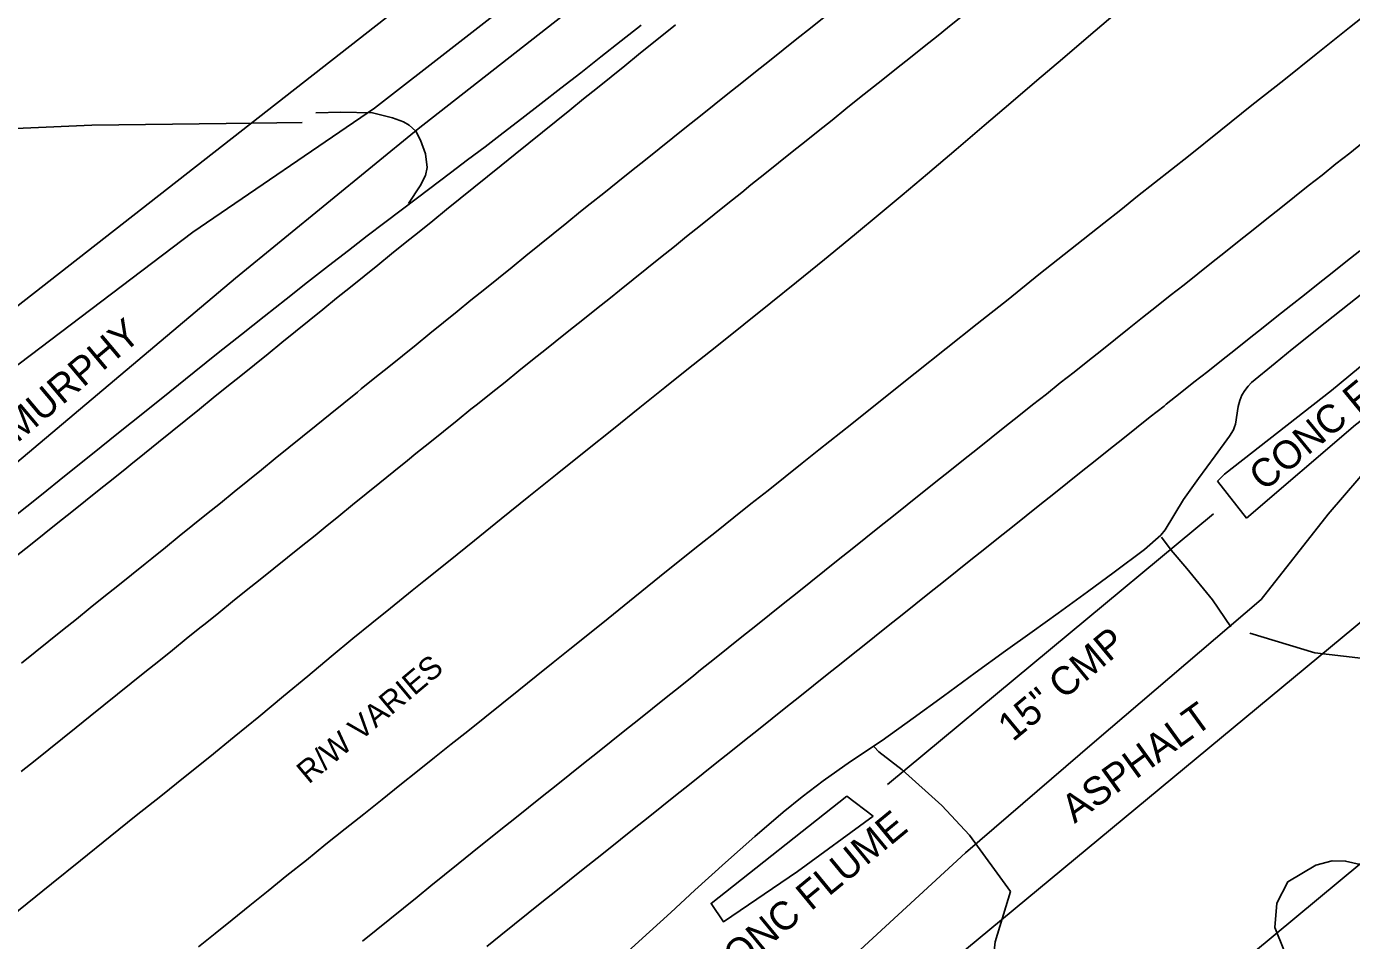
# Model space of a CAD drawing. Extents: x 472260 to 482161, y 489063 to 507124.
# Drawn here: x 473807 to 473994.7, y 506351.1 to 506480.6 of the extents above; entities that cross this region are included whole.
import ezdxf

# ---------------------------------------------------------------- set-up
doc = ezdxf.new("R2010")
doc.units = 0
for name, color, linetype in [('Exist Other Culture AG Tank Leader', 7, 'Continuous'), ('Exist Roads Change in Surface', 7, 'Continuous'), ('Exist Structure Minor Pipes CMP 15 Inch Cogo Point CELL', 7, 'Continuous'), ('Exist Structure Minor Pipes CMP 66 Inch Cogo Point CELL', 7, 'Continuous'), ('Exist Utilities Water Meter CELL', 7, 'Continuous'), ('Prop Drainage Structure Box Number Symbol CELL', 7, 'Continuous'), ('Prop Drainage Structure Drop Inlet Grate 2 Narrow Slots and Sag Grates 840 24 CELL', 7, 'Continuous'), ('Prop Drainage Structure Junction Box with Manhole Convert From Drop Inlet CELL', 7, 'Continuous'), ('Prop Drainage Structure Pipe CSP 60in Label', 7, 'Continuous'), ('Prop Drainage Structure Pipe Stub Out CELL', 7, 'Continuous'), ('Prop Earthen Structure Ditch Flow Line', 7, 'Continuous'), ('Prop Erosion Embankment Toe Protection CELL', 7, 'Continuous'), ('Prop Erosion Rip Rap Class II', 7, 'Continuous'), ('Prop Erosion Rip Rap Single Stone CELL', 7, 'Continuous'), ('Scratch_Level_2', 7, 'Continuous')]:
    doc.layers.add(name, color=color, linetype=linetype)

msp = doc.modelspace()

# ---------------------------------------------------------------- linework, layer by layer
at = {"layer": 'Exist Other Culture AG Tank Leader'}
msp.add_line((473810.69, 506208.12), (474132.19, 506475.14), dxfattribs=at)
at = {"layer": 'Exist Structure Minor Pipes CMP 66 Inch Cogo Point CELL'}
for points in [[(473291.57, 506003.48), (473299.28, 506009.56), (473329.68, 506034.13), (473363.16, 506059.9), (473410.95, 506096.23), (473447.52, 506126.09), (473473.05, 506148.4), (473498.67, 506169.29), (473538.04, 506201.18), (473561.81, 506220.61), (473582.01, 506239.17), (473604.08, 506258.77), (473627.35, 506278.12), (473653.09, 506297.75), (473686.55, 506324.8), (473716.52, 506349.38), (473754.2, 506376.82), (473799.8, 506413.99), (473836.58, 506444.93), (473862.47, 506466.1), (473890.26, 506487.89), (473919.28, 506508.04), (473949.91, 506529.66), (473970.1, 506544.24)], [(473795.99, 506206.55), (473803.4, 506248.49), (473830.15, 506269.18), (473858.8, 506292.09), (473886.55, 506314.82), (473919.38, 506344.08), (473920.99, 506345.83), (473922.12, 506347.01), (473940.01, 506363.51), (473958.3, 506379.22), (473981.89, 506399.42), (473991.37, 506411.51), (474004.69, 506427)]]:
    msp.add_lwpolyline(points, dxfattribs=at)
at = {"layer": 'Exist Utilities Water Meter CELL'}
msp.add_line((473765.11, 506409.23), (474081.79, 506657.22), dxfattribs=at)
msp.add_lwpolyline([(473634.24, 506114.5), (473771.81, 506233.07), (473886.63, 506305.54), (474189.77, 506556.81)], dxfattribs=at)
at = {"layer": 'Prop Drainage Structure Box Number Symbol CELL'}
msp.add_lwpolyline([(473846.01, 506466.97), (473835.23, 506466.87), (473816.22, 506466.61), (473795.62, 506465.73)], dxfattribs=at)
at = {"layer": 'Prop Drainage Structure Drop Inlet Grate 2 Narrow Slots and Sag Grates 840 24 CELL'}
for points in [[(473898.93, 506480.85), (473896.98, 506479.28), (473895.61, 506478.18), (473893.67, 506476.61), (473891.72, 506475.04), (473889.78, 506473.47), (473887.84, 506471.9), (473885.89, 506470.33), (473883.95, 506468.76), (473882, 506467.19), (473880.06, 506465.63), (473878.12, 506464.06), (473876.17, 506462.49), (473874.23, 506460.92), (473872.29, 506459.35), (473870.34, 506457.78), (473868.4, 506456.21), (473866.45, 506454.64), (473864.51, 506453.07), (473862.57, 506451.5), (473860.62, 506449.93), (473858.68, 506448.36), (473856.74, 506446.79), (473854.79, 506445.22), (473852.85, 506443.65), (473850.9, 506442.08), (473848.96, 506440.51), (473847.02, 506438.94), (473845.07, 506437.37), (473843.13, 506435.8), (473841.19, 506434.23), (473839.24, 506432.66), (473837.3, 506431.09), (473835.35, 506429.53), (473833.41, 506427.96), (473831.47, 506426.39), (473829.52, 506424.82), (473827.58, 506423.25), (473825.64, 506421.68), (473823.69, 506420.11), (473821.75, 506418.54), (473821.17, 506418.07), (473819.21, 506416.51), (473817.26, 506414.95), (473815.31, 506413.39), (473813.36, 506411.83), (473811.41, 506410.27), (473809.46, 506408.71), (473807.5, 506407.15), (473805.55, 506405.59)], [(473939.41, 506481.96), (473937.46, 506480.41), (473936.11, 506479.33), (473934.16, 506477.77), (473932.21, 506476.22), (473930.25, 506474.66), (473928.3, 506473.1), (473926.95, 506472.03), (473925, 506470.47), (473923.05, 506468.91), (473921.1, 506467.34), (473919.15, 506465.78), (473917.41, 506464.39), (473915.46, 506462.83), (473913.51, 506461.27), (473911.56, 506459.71), (473909.61, 506458.14), (473908.29, 506457.08), (473906.34, 506455.52), (473904.39, 506453.96), (473902.44, 506452.39), (473900.49, 506450.83), (473898.76, 506449.44), (473896.81, 506447.88), (473894.86, 506446.32), (473892.91, 506444.76), (473890.96, 506443.2), (473889.68, 506442.17), (473887.73, 506440.61), (473885.78, 506439.04), (473883.82, 506437.48), (473881.87, 506435.92), (473880.61, 506434.9), (473878.66, 506433.34), (473876.71, 506431.78), (473874.76, 506430.22), (473872.81, 506428.66), (473870.86, 506427.1), (473869.92, 506426.35), (473867.98, 506424.78), (473866.03, 506423.21), (473864.09, 506421.64), (473862.14, 506420.07), (473860.93, 506419.1), (473858.98, 506417.52), (473857.04, 506415.95), (473855.1, 506414.38), (473853.16, 506412.8), (473851.22, 506411.23), (473849.28, 506409.66), (473847.84, 506408.49), (473845.89, 506406.92), (473843.94, 506405.36), (473842, 506403.79), (473840.05, 506402.23), (473838.1, 506400.66), (473836.16, 506399.1), (473834.21, 506397.53), (473832.26, 506395.96), (473831.52, 506395.37), (473829.58, 506393.81), (473827.63, 506392.24), (473825.68, 506390.68), (473823.73, 506389.11), (473821.79, 506387.54), (473819.84, 506385.98), (473817.89, 506384.41), (473815.95, 506382.85), (473814, 506381.28), (473812.05, 506379.72), (473810.1, 506378.15), (473808.16, 506376.59), (473806.21, 506375.02)], [(473919.97, 506481.92), (473918.02, 506480.36), (473916.11, 506478.83), (473914.16, 506477.27), (473912.21, 506475.71), (473910.25, 506474.15), (473908.3, 506472.6), (473906.35, 506471.04), (473904.4, 506469.48), (473902.45, 506467.92), (473900.49, 506466.36), (473898.54, 506464.8), (473896.59, 506463.24), (473894.64, 506461.68), (473892.69, 506460.12), (473890.73, 506458.56), (473888.78, 506457), (473886.83, 506455.45), (473885.47, 506454.36), (473883.53, 506452.79), (473881.59, 506451.22), (473879.65, 506449.65), (473877.7, 506448.08), (473875.76, 506446.51), (473873.82, 506444.94), (473871.88, 506443.37), (473869.93, 506441.8), (473867.99, 506440.23), (473866.05, 506438.66), (473864.1, 506437.08), (473862.16, 506435.51), (473860.22, 506433.94), (473858.28, 506432.37), (473856.33, 506430.8), (473854.39, 506429.23), (473853.84, 506428.78), (473851.9, 506427.21), (473849.96, 506425.64), (473848.01, 506424.07), (473846.07, 506422.5), (473844.13, 506420.93), (473842.19, 506419.36), (473840.24, 506417.79), (473838.3, 506416.21), (473836.36, 506414.64), (473834.42, 506413.07), (473832.47, 506411.5), (473830.53, 506409.93), (473828.59, 506408.36), (473826.65, 506406.79), (473824.7, 506405.22), (473823.76, 506404.45), (473821.81, 506402.89), (473819.87, 506401.33), (473817.92, 506399.76), (473815.97, 506398.2), (473814.02, 506396.63), (473812.07, 506395.07), (473810.12, 506393.51), (473808.18, 506391.94), (473806.23, 506390.38)], [(473854.54, 506350.97), (473856.48, 506352.54), (473858.42, 506354.11), (473860.36, 506355.68), (473862.31, 506357.25), (473864.25, 506358.82), (473866.19, 506360.39), (473868.14, 506361.96), (473870.08, 506363.54), (473872.02, 506365.11), (473872.22, 506365.27), (473874.18, 506366.83), (473876.13, 506368.39), (473878.08, 506369.95), (473880.03, 506371.51), (473881.99, 506373.07), (473883.94, 506374.62), (473885.89, 506376.18), (473887.84, 506377.74), (473889.8, 506379.3), (473891.75, 506380.86), (473893.7, 506382.42), (473895.65, 506383.98), (473897.61, 506385.54), (473899.56, 506387.09), (473901.51, 506388.65), (473902.47, 506389.42), (473904.42, 506390.98), (473906.37, 506392.54), (473908.33, 506394.1), (473910.28, 506395.66), (473912.23, 506397.22), (473914.18, 506398.78), (473916.13, 506400.35), (473918.08, 506401.91), (473920.03, 506403.47), (473921.98, 506405.03), (473923.93, 506406.59), (473925.88, 506408.15), (473927.84, 506409.71), (473929.79, 506411.27), (473931.74, 506412.83), (473933.69, 506414.39), (473933.86, 506414.53), (473935.82, 506416.09), (473937.78, 506417.64), (473939.73, 506419.2), (473941.69, 506420.75), (473943.65, 506422.3), (473945.6, 506423.86), (473947.56, 506425.41), (473949.51, 506426.97), (473951.47, 506428.52), (473953.43, 506430.08), (473955.38, 506431.63), (473957.34, 506433.18), (473959.3, 506434.74), (473961.25, 506436.29), (473963.21, 506437.85), (473965.1, 506439.35), (473967.06, 506440.91), (473969.02, 506442.46), (473970.97, 506444.01), (473972.93, 506445.57), (473974.88, 506447.12), (473976.84, 506448.68), (473978.8, 506450.23), (473980.75, 506451.78), (473982.71, 506453.34), (473984.67, 506454.89), (473986.62, 506456.45), (473988.58, 506458), (473990.54, 506459.55), (473992.49, 506461.11), (473994.45, 506462.66), (473996.26, 506464.11)], [(473872.19, 506350.26), (473874.14, 506351.82), (473876.09, 506353.38), (473878.04, 506354.95), (473879.99, 506356.51), (473881.94, 506358.07), (473883.89, 506359.63), (473885.84, 506361.19), (473887.79, 506362.76), (473889.16, 506363.86), (473891.11, 506365.42), (473893.07, 506366.97), (473895.02, 506368.53), (473896.97, 506370.09), (473898.93, 506371.65), (473900.88, 506373.21), (473902.83, 506374.76), (473904.79, 506376.32), (473906.74, 506377.88), (473908.69, 506379.44), (473910.65, 506381), (473912.6, 506382.55), (473914.55, 506384.11), (473916.51, 506385.67), (473918.46, 506387.23), (473920.41, 506388.79), (473922.37, 506390.35), (473924.32, 506391.9), (473925.15, 506392.57), (473927.11, 506394.12), (473929.06, 506395.68), (473931.01, 506397.24), (473932.97, 506398.8), (473934.92, 506400.35), (473936.88, 506401.91), (473938.83, 506403.47), (473940.78, 506405.02), (473942.74, 506406.58), (473944.69, 506408.14), (473946.65, 506409.7), (473948.6, 506411.25), (473950.55, 506412.81), (473952.51, 506414.37), (473954.46, 506415.92), (473956.41, 506417.48), (473958.37, 506419.04), (473960.32, 506420.59), (473962.28, 506422.15), (473964.23, 506423.71), (473966.18, 506425.27), (473968.14, 506426.82), (473968.45, 506427.07), (473970.41, 506428.63), (473972.37, 506430.18), (473974.33, 506431.73), (473976.29, 506433.28), (473978.24, 506434.83), (473980.2, 506436.38), (473982.16, 506437.93), (473984.12, 506439.49), (473986.08, 506441.04), (473988.03, 506442.59), (473989.99, 506444.14), (473991.95, 506445.69), (473993.91, 506447.24), (473995.87, 506448.79)]]:
    msp.add_lwpolyline(points, dxfattribs=at)
at = {"layer": 'Prop Drainage Structure Pipe CSP 60in Label'}
msp.add_lwpolyline([(473678.43, 506334.01), (473709.42, 506358.76), (473746.11, 506386.1), (473792.98, 506423.04), (473830.53, 506451.43), (473856.24, 506469.01), (473889.58, 506494.95), (473908.47, 506508.83), (473934.61, 506529.84), (473967.71, 506557.31)], dxfattribs=at)
at = {"layer": 'Prop Drainage Structure Pipe Stub Out CELL'}
for points in [[(473961.19, 506482.41), (473957.42, 506479.17), (473953.73, 506476.01), (473950.13, 506472.93), (473946.45, 506469.79), (473942.67, 506466.55), (473938.69, 506463.17), (473934.6, 506459.72), (473931.03, 506456.71), (473927.92, 506454.1), (473924.26, 506451.05), (473920.02, 506447.56), (473916.06, 506444.36), (473912.43, 506441.46), (473908.58, 506438.38), (473904.51, 506435.11), (473900.77, 506432.12), (473897.39, 506429.42), (473893.88, 506426.6), (473890.15, 506423.6), (473886.22, 506420.47), (473882.14, 506417.23), (473878.13, 506414.02), (473874.21, 506410.85), (473870.41, 506407.78), (473866.74, 506404.81), (473863.26, 506402.01), (473861.59, 506400.67), (473858.52, 506398.19), (473855.86, 506396.05), (473853.2, 506393.88), (473850.13, 506391.33), (473846.8, 506388.56), (473843.36, 506385.69), (473839.86, 506382.79), (473836.38, 506379.94), (473832.91, 506377.12), (473829.44, 506374.31), (473825.97, 506371.54), (473822.51, 506368.79), (473818.8, 506365.83), (473814.58, 506362.43), (473810.47, 506359.1), (473807.06, 506356.34), (473803.61, 506353.53)], [(473805.17, 506411.11), (473808.85, 506414.06), (473812.59, 506417.06), (473816.31, 506420.04), (473819.99, 506423), (473823.65, 506425.94), (473827.24, 506428.83), (473830.73, 506431.63), (473834.13, 506434.34), (473837.42, 506436.97), (473840.63, 506439.51), (473843.75, 506441.97), (473846.79, 506444.36), (473849.74, 506446.66), (473852.58, 506448.86), (473855.24, 506450.91), (473857.74, 506452.83), (473862.35, 506456.33), (473867.03, 506459.87), (473869.44, 506461.69), (473871.92, 506463.56), (473874.48, 506465.52), (473877.13, 506467.56), (473879.87, 506469.67), (473882.67, 506471.85), (473885.49, 506474.05), (473888.34, 506476.28), (473891.22, 506478.55), (473894.06, 506480.79)], [(473831.34, 506350.18), (473833.67, 506352.06), (473836.09, 506354.02), (473838.59, 506356.04), (473841.18, 506358.12), (473843.85, 506360.28), (473846.61, 506362.49), (473849.38, 506364.72), (473852.09, 506366.89), (473854.74, 506369.01), (473857.33, 506371.07), (473859.87, 506373.09), (473862.35, 506375.07), (473864.77, 506377), (473867.14, 506378.89), (473869.5, 506380.77), (473871.88, 506382.68), (473874.29, 506384.61), (473876.72, 506386.57), (473879.16, 506388.53), (473881.56, 506390.46), (473883.94, 506392.37), (473888.61, 506396.12), (473893.17, 506399.78), (473897.66, 506403.4), (473902.33, 506407.14), (473904.74, 506409.06), (473907.18, 506411), (473909.61, 506412.94), (473912.04, 506414.87), (473914.46, 506416.8), (473916.87, 506418.71), (473919.24, 506420.6), (473923.9, 506424.31), (473928.45, 506427.93), (473932.89, 506431.48), (473937.27, 506434.97), (473941.65, 506438.45), (473946.03, 506441.93), (473950.4, 506445.43), (473954.89, 506449.01), (473959.59, 506452.73), (473962, 506454.63), (473964.4, 506456.53), (473966.8, 506458.43), (473969.2, 506460.34), (473971.58, 506462.23), (473976.17, 506465.89), (473980.6, 506469.43), (473985.1, 506473.01), (473989.71, 506476.67), (473992.06, 506478.55), (473994.44, 506480.46), (473996.85, 506482.41)], [(473997.98, 506444.15), (473994.36, 506441.3), (473990.95, 506438.6), (473986.31, 506434.86), (473983.89, 506432.91), (473980.51, 506430.13), (473980.05, 506429.62), (473979.58, 506429.02), (473979.18, 506428.34), (473978.86, 506427.58), (473978.64, 506426.75), (473978.27, 506424.26), (473978.14, 506423.86), (473977.96, 506423.45), (473977.43, 506422.54), (473975.4, 506419.77), (473973, 506416.57), (473970.9, 506413.58), (473968.31, 506409.28), (473967.67, 506408.54), (473965.38, 506406.5), (473961.07, 506403.26), (473957.3, 506400.49), (473953.15, 506397.48), (473949.44, 506394.84), (473945.68, 506392.15), (473941.36, 506389.01), (473936.87, 506385.71), (473932.58, 506382.58), (473928.18, 506379.42), (473923.72, 506376.45), (473919.82, 506373.7), (473916.87, 506371.42), (473914.19, 506369.29), (473910.13, 506365.84), (473905.98, 506362.13), (473901.65, 506358.2), (473898.24, 506355.07), (473895.24, 506352.31), (473892.14, 506349.51)]]:
    msp.add_lwpolyline(points, dxfattribs=at)
at = {"layer": 'Prop Earthen Structure Ditch Flow Line'}
for points in [[(473861.1, 506455.53), (473862.72, 506458.02), (473863.51, 506459.47), (473863.72, 506460.61), (473863.47, 506462.53), (473862.8, 506464.51), (473862.1, 506465.74), (473861.17, 506466.61), (473860.38, 506467.09), (473858.83, 506467.64), (473855.97, 506468.36), (473851.47, 506468.45), (473847.97, 506468.36)], [(473967.76, 506408.22), (473969.17, 506406.41), (473971.35, 506403.8), (473974.99, 506399.36), (473977.58, 506395.53)], [(473980.29, 506394.61), (473989.51, 506391.86), (473997.65, 506390.9), (474007.8, 506390.72)], [(473927.08, 506378.52), (473927.74, 506377.84), (473931.03, 506375.27), (473936.64, 506370.23), (473940.55, 506365.99)], [(473946.36, 506358.04), (473940.55, 506365.99)], [(474030.61, 506322.92), (474022.62, 506341.52), (474019.66, 506347.65), (474016.91, 506351.52), (474012.63, 506355.53), (474008.55, 506358.08), (474004.03, 506360.15), (473998.63, 506361.23), (473993.86, 506362.34), (473991.94, 506362.39), (473989.64, 506361.76), (473985.68, 506359.41), (473984.11, 506356.39), (473983.83, 506352.93), (473990.32, 506336.85), (474000.27, 506320.43), (474007.59, 506308.49), (474009.15, 506305.8)], [(473866.93, 506226.92), (473887.22, 506247.64), (473899.86, 506259.92), (473921.01, 506269.22), (473930.84, 506272.39), (473938.09, 506275.54), (473942.77, 506279.15), (473945.9, 506282.78), (473947.64, 506286.7), (473950.91, 506299.23), (473951.38, 506309.38), (473948.56, 506327.39), (473947.25, 506330.46), (473944.75, 506338.17), (473943.59, 506345.17), (473944.2, 506350.92), (473946.36, 506358.04)]]:
    msp.add_lwpolyline(points, dxfattribs=at)
at = {"layer": 'Prop Erosion Embankment Toe Protection CELL'}
for p, q in [((473975.69, 506416.18), (473979.8, 506410.91)), ((473923.21, 506371.55), (473926.94, 506368.72))]:
    msp.add_line(p, q, dxfattribs=at)
for points in [[(473975.69, 506416.18), (473976.69, 506417.14), (473991.86, 506429.03), (474005.81, 506440.52), (474014.75, 506448.24), (474017.42, 506450.05)], [(474022.55, 506444.99), (473995.29, 506424.16), (473979.8, 506410.91)], [(473926.94, 506368.72), (473916.2, 506360.84), (473905.72, 506353.72), (473903.95, 506356.34), (473923.21, 506371.55)]]:
    msp.add_lwpolyline(points, dxfattribs=at)
at = {"layer": 'Prop Erosion Rip Rap Single Stone CELL'}
msp.add_line((473975.14, 506411.55), (473928.93, 506373.17), dxfattribs=at)

# ---------------------------------------------------------------- texts
at = {"layer": 'Exist Roads Change in Surface'}
msp.add_text('ASPHALT', height=4, rotation=35.8453, dxfattribs=at).set_placement((473955.46, 506367.59))
at = {"layer": 'Exist Structure Minor Pipes CMP 15 Inch Cogo Point CELL'}
msp.add_text('R/W VARIES', height=3.2, rotation=39.9614, dxfattribs=at).set_placement((473846.94, 506373.16))
at = {"layer": 'Prop Drainage Structure Junction Box with Manhole Convert From Drop Inlet CELL'}
for p in [(473982.28, 506414.63), (473904.8, 506344.22)]:
    msp.add_text('CONC FLUME', height=4, rotation=39.4929, dxfattribs=at).set_placement(p)
at = {"layer": 'Prop Erosion Rip Rap Class II'}
msp.add_text('15" CMP', height=4, rotation=39.7099, dxfattribs=at).set_placement((473946.71, 506379.16))
at = {"layer": 'Scratch_Level_2'}
msp.add_text('6 ", TOWN OF MURPHY', height=4, rotation=40.0718, dxfattribs=at).set_placement((473778.05, 506398.31))

doc.saveas('drawing.dxf')
